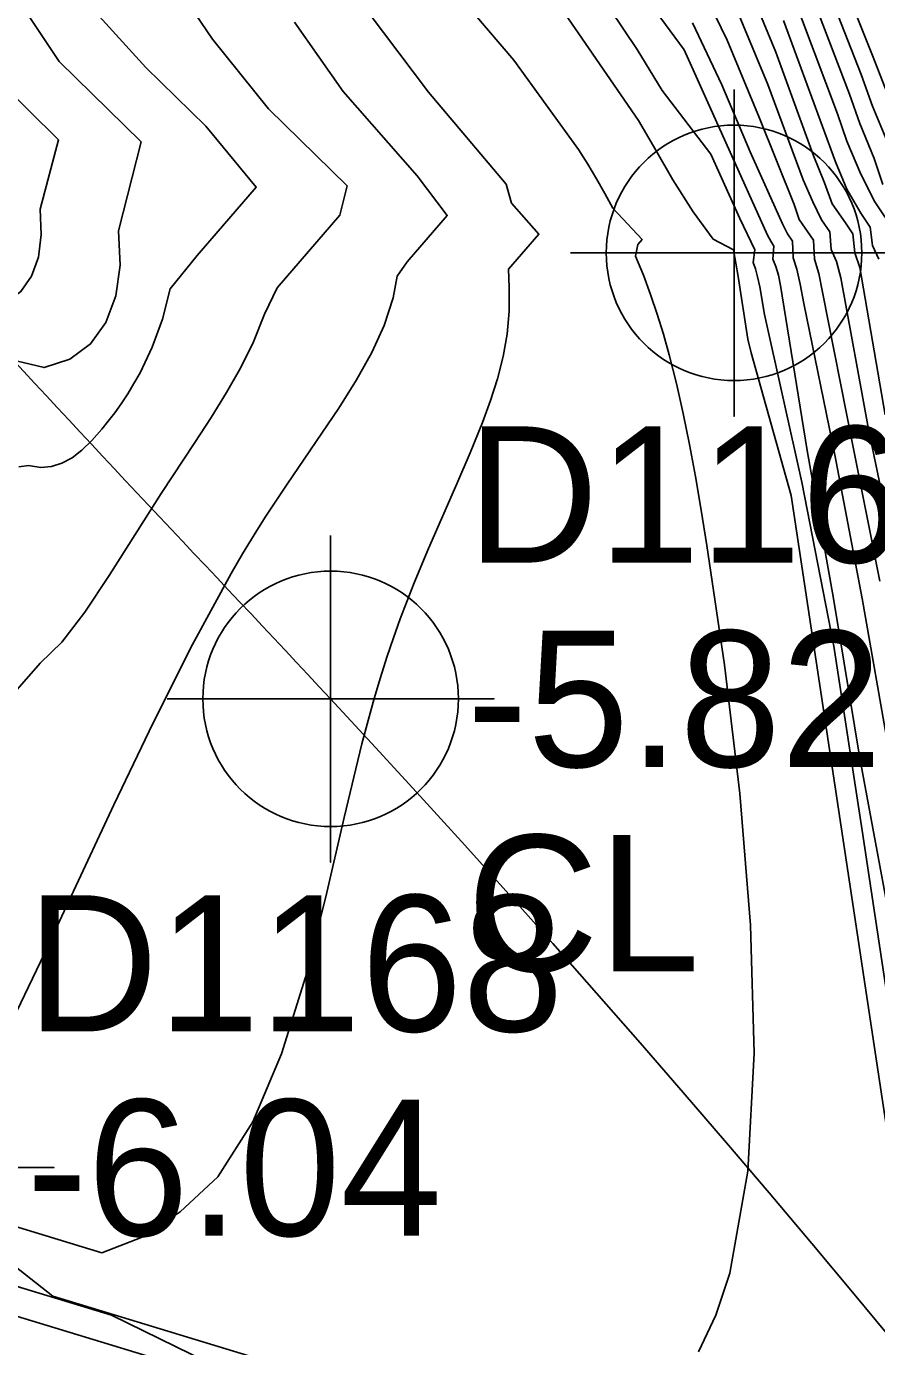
# Model space of a CAD drawing. Extents: x 2356077 to 2359823, y 225951 to 227822.
# Drawn here: x 2357570.95 to 2357586.54, y 226616.11 to 226640.33 of the extents above; entities that cross this region are included whole.
import ezdxf

# ---------------------------------------------------------------- set-up
doc = ezdxf.new("R2010")
doc.units = 0
for name, color, linetype in [('DTM Contours Major', 7, 'Continuous'), ('DTM Contours Minor', 7, 'Continuous'), ('Exist DTM Drainline', 7, 'Continuous'), ('Exist DTM Drainline Cogo Comment', 7, 'Continuous'), ('Exist DTM Drainline Cogo Elevation', 7, 'Continuous'), ('Exist DTM Drainline Cogo Number', 7, 'Continuous'), ('Exist DTM Drainline Cogo Point CELL', 7, 'Continuous'), ('Exist DTM Regular Point Underwater CELL', 7, 'Continuous'), ('Exist DTM Regular Point Underwater Cogo Elevation', 7, 'Continuous'), ('Exist DTM Regular Point Underwater Cogo Number', 7, 'Continuous')]:
    doc.layers.add(name, color=color, linetype=linetype)

msp = doc.modelspace()

# ---------------------------------------------------------------- linework, layer by layer
at = {"layer": 'DTM Contours Major'}
for points in [[(2357586.812, 226623.81), (2357586.237, 226626.907), (2357585.749, 226629.832), (2357585.271, 226632.55), (2357584.782, 226635.578), (2357584.74, 226635.766), (2357584.695, 226635.926), (2357584.641, 226636.059), (2357584.66, 226636.299), (2357584.6, 226636.389), (2357584.538, 226636.502), (2357583.013, 226639.904), (2357581.969, 226641.327)], [(2357586.584, 226636.064), (2357586.47, 226636.313), (2357586.423, 226636.647), (2357586.251, 226636.906), (2357585.997, 226637.344), (2357585.789, 226637.849), (2357584.837, 226640.441)], [(2357570.621, 226621.953), (2357571.204, 226623.167), (2357572.549, 226626.045), (2357573.269, 226627.55), (2357573.992, 226628.993), (2357574.699, 226630.293), (2357574.912, 226630.656), (2357575.122, 226631), (2357575.327, 226631.326), (2357575.726, 226631.934), (2357576.674, 226633.329), (2357577, 226633.844), (2357577.282, 226634.347), (2357577.509, 226634.847), (2357577.673, 226635.354), (2357577.75, 226635.751), (2357577.93, 226636.01), (2357578.667, 226636.862), (2357578.116, 226637.59), (2357576.756, 226639.138), (2357575.863, 226640.412)]]:
    msp.add_lwpolyline(points, dxfattribs=at)
at = {"layer": 'DTM Contours Minor'}
for points in [[(2357586.703, 226639.188), (2357586.469, 226639.801), (2357585.317, 226642.673)], [(2357586.741, 226638.206), (2357586.47, 226638.871), (2357586.258, 226639.449), (2357585.211, 226642.124)], [(2357586.697, 226633.203), (2357586.233, 226635.906), (2357586.141, 226636.178), (2357586.105, 226636.526), (2357585.972, 226636.725), (2357585.726, 226637.076), (2357585.589, 226637.463), (2357585.376, 226637.978), (2357584.696, 226639.861), (2357583.927, 226641.711)], [(2357583.274, 226616.011), (2357583.596, 226616.683), (2357583.851, 226617.455), (2357584.182, 226619.324), (2357584.294, 226621.492), (2357584.229, 226623.84), (2357584.034, 226626.254), (2357583.753, 226628.616), (2357583.43, 226630.809), (2357583.326, 226631.453), (2357583.22, 226632.071), (2357583.109, 226632.663), (2357582.993, 226633.232), (2357582.869, 226633.78), (2357582.736, 226634.308), (2357582.63, 226634.683), (2357582.518, 226635.05), (2357582.396, 226635.41), (2357582.265, 226635.765), (2357582.122, 226636.116), (2357582.161, 226636.33), (2357582.24, 226636.421), (2357581.704, 226636.999), (2357581.559, 226637.266), (2357581.406, 226637.534), (2357581.244, 226637.803), (2357581.073, 226638.074), (2357579.886, 226639.71), (2357578.455, 226641.395)], [(2357586.602, 226630.155), (2357586.098, 226632.673), (2357585.551, 226635.453), (2357585.48, 226635.8), (2357585.405, 226636.06), (2357585.383, 226636.411), (2357585.123, 226636.792), (2357585.028, 226637.063), (2357584.393, 226638.651), (2357583.799, 226640.08), (2357583.136, 226641.459)], [(2357586.657, 226637.434), (2357586.5, 226637.909), (2357586.235, 226638.551), (2357586.043, 226639.092), (2357585.095, 226641.571)], [(2357570.73, 226628.115), (2357571.199, 226628.648), (2357571.593, 226629.032), (2357572.015, 226629.584), (2357572.462, 226630.255), (2357573.416, 226631.761), (2357574.035, 226632.696), (2357574.335, 226633.155), (2357574.619, 226633.614), (2357574.879, 226634.075), (2357575.109, 226634.542), (2357575.314, 226635.052), (2357575.544, 226635.538), (2357576.695, 226636.868), (2357576.828, 226637.404), (2357575.386, 226638.818), (2357574.361, 226640.099), (2357573.538, 226641.307)], [(2357562.215, 226640.973), (2357562.8, 226640.268), (2357563.408, 226639.586), (2357564.036, 226638.93), (2357564.682, 226638.304), (2357565.342, 226637.713), (2357566.014, 226637.161), (2357566.428, 226636.92), (2357569.678, 226635.197), (2357570.236, 226635.162), (2357570.574, 226635.268), (2357570.843, 226635.466), (2357571.041, 226635.747), (2357571.167, 226636.1), (2357571.219, 226636.514), (2357571.197, 226636.979), (2357571.536, 226638.25), (2357570.431, 226639.333), (2357570.018, 226640.018), (2357569.529, 226640.878)], [(2357586.892, 226630.554), (2357586.391, 226632.939), (2357585.887, 226635.716), (2357585.808, 226636.016), (2357585.71, 226636.24), (2357585.682, 226636.562), (2357585.534, 226636.784), (2357585.37, 226637.113), (2357585.196, 226637.518), (2357584.547, 226639.267), (2357583.868, 226640.903)], [(2357586.882, 226636.556), (2357586.511, 226637.114), (2357586.253, 226637.621), (2357585.998, 226638.226), (2357585.824, 226638.73), (2357584.971, 226641.01)], [(2357557.078, 226640.669), (2357557.544, 226639.959), (2357558.343, 226638.434), (2357558.685, 226638.028), (2357560.212, 226636.516), (2357560.716, 226636.087), (2357561.252, 226635.426), (2357561.879, 226635), (2357564.464, 226633.63), (2357565.046, 226632.907), (2357564.62, 226627.725), (2357564.717, 226626.235), (2357565.062, 226624.834), (2357565.17, 226623.097), (2357565.335, 226621.783), (2357567.589, 226618.226), (2357568.285, 226617.418), (2357573.937, 226615.699)], [(2357558.358, 226640.839), (2357559.23, 226639.174), (2357559.616, 226638.727), (2357561.295, 226637.065), (2357561.831, 226636.628), (2357562.581, 226635.897), (2357563.293, 226635.333), (2357566.271, 226633.755), (2357566.989, 226632.973), (2357566.496, 226626.971), (2357566.594, 226625.194), (2357566.996, 226623.541), (2357566.972, 226621.46), (2357566.917, 226620.649), (2357568.161, 226618.686), (2357570.505, 226617.757), (2357571.433, 226617.029), (2357580.588, 226614.245)], [(2357587.249, 226616.646), (2357584.974, 226631.725), (2357584.239, 226634.342), (2357584.18, 226634.596), (2357584.004, 226635.745), (2357583.917, 226636.231), (2357583.545, 226636.43), (2357583.179, 226636.928), (2357582.802, 226637.515), (2357582.494, 226638.064), (2357582.173, 226638.603), (2357580.691, 226640.767)], [(2357561.712, 226640.605), (2357562.3, 226639.905), (2357562.917, 226639.22), (2357563.562, 226638.553), (2357564.234, 226637.907), (2357564.93, 226637.285), (2357565.27, 226636.992), (2357570.388, 226634.28), (2357571.27, 226634.072), (2357571.743, 226634.225), (2357572.123, 226634.506), (2357572.405, 226634.899), (2357572.587, 226635.387), (2357572.665, 226635.954), (2357572.637, 226636.584), (2357573.049, 226638.214), (2357571.547, 226639.686), (2357570.986, 226640.534)], [(2357568.979, 226618.846), (2357572.331, 226617.827), (2357573.07, 226618.116), (2357573.769, 226618.582), (2357574.455, 226619.223), (2357575.099, 226620.231), (2357575.627, 226621.481), (2357576.067, 226622.884), (2357576.441, 226624.357), (2357576.777, 226625.814), (2357577.1, 226627.167), (2357577.212, 226627.593), (2357577.325, 226627.998), (2357577.441, 226628.386), (2357577.559, 226628.757), (2357577.679, 226629.115), (2357577.803, 226629.462), (2357578.059, 226630.124), (2357578.322, 226630.754), (2357578.843, 226631.939), (2357579.088, 226632.506), (2357579.313, 226633.062), (2357579.46, 226633.465), (2357579.589, 226633.868), (2357579.693, 226634.274), (2357579.766, 226634.687), (2357579.804, 226635.109), (2357579.802, 226635.544), (2357579.791, 226635.876), (2357580.347, 226636.518), (2357579.847, 226637.086), (2357579.749, 226637.436), (2357578.321, 226639.124), (2357577.216, 226640.594)], [(2357570.805, 226632.253), (2357570.983, 226632.274), (2357571.207, 226632.24), (2357571.407, 226632.255), (2357571.598, 226632.315), (2357571.782, 226632.417), (2357571.964, 226632.557), (2357572.145, 226632.733), (2357572.329, 226632.941), (2357572.447, 226633.086), (2357572.566, 226633.242), (2357572.685, 226633.409), (2357572.803, 226633.588), (2357572.918, 226633.777), (2357573.03, 226633.977), (2357573.254, 226634.445), (2357573.442, 226634.96), (2357573.582, 226635.517), (2357574.077, 226636.127), (2357575.163, 226637.383), (2357574.235, 226638.499), (2357573.135, 226639.576), (2357572.22, 226640.586)], [(2357587.402, 226618.112), (2357586.276, 226625.579), (2357585.755, 226628.96), (2357585.17, 226631.97), (2357584.488, 226635.044), (2357584.398, 226635.554), (2357584.36, 226635.735), (2357584.321, 226635.882), (2357584.278, 226636.002), (2357584.307, 226636.23), (2357584.031, 226636.806), (2357583.502, 226637.985), (2357582.606, 226639.154), (2357582.148, 226639.908), (2357581.65, 226640.652)], [(2357557.954, 226640.393), (2357558.787, 226638.802), (2357559.151, 226638.377), (2357560.751, 226636.793), (2357561.314, 226636.359), (2357561.89, 226635.666), (2357562.571, 226635.175), (2357565.36, 226633.697), (2357566.02, 226632.966), (2357565.566, 226627.442), (2357565.552, 226625.841), (2357565.943, 226624.333), (2357566.081, 226622.401), (2357566.118, 226621.228), (2357567.873, 226618.459), (2357568.724, 226617.831), (2357572.504, 226616.681), (2357575.143, 226615.395)], [(2357586.76, 226627.083), (2357586.277, 226629.832), (2357585.774, 226632.472), (2357585.207, 226635.247), (2357585.142, 226635.605), (2357585.079, 226635.878), (2357585.01, 226636.087), (2357584.999, 226636.389), (2357584.909, 226636.524), (2357584.816, 226636.71), (2357584.224, 226638.03), (2357583.703, 226639.262), (2357583.163, 226640.398)]]:
    msp.add_lwpolyline(points, dxfattribs=at)
at = {"layer": 'Exist DTM Drainline'}
msp.add_spline([(2357699.586, 226858.192), (2357670.366, 226820.782), (2357623.327, 226796.892), (2357587.218, 226772.268), (2357568.803, 226744.252), (2357555.19, 226717.62), (2357555.017, 226695.126), (2357553.473, 226672.759), (2357563.697, 226642.736), (2357576.526, 226627.993), (2357663.798, 226499.169), (2357732.721, 226415.647), (2357803.211, 226342.215), (2357874.586, 226264.309)], degree=3, dxfattribs=at)
at = {"layer": 'Exist DTM Drainline Cogo Point CELL'}
msp.add_lwpolyline([(2357576.526, 226630.993), (2357576.526, 226624.993), (2357576.526, 226627.993), (2357579.526, 226627.993), (2357573.526, 226627.993)], dxfattribs=at)
msp.add_circle((2357576.526, 226627.993), 2.344, dxfattribs=at)
at = {"layer": 'Exist DTM Regular Point Underwater CELL'}
for points in [[(2357583.927, 226639.177), (2357583.927, 226633.177), (2357583.927, 226636.177), (2357586.927, 226636.177), (2357580.927, 226636.177)], [(2357568.449, 226622.39), (2357568.449, 226616.39), (2357568.449, 226619.39), (2357571.449, 226619.39), (2357565.449, 226619.39)]]:
    msp.add_lwpolyline(points, dxfattribs=at)
msp.add_circle((2357583.927, 226636.177), 2.344, dxfattribs=at)

# ---------------------------------------------------------------- texts
at = {"layer": 'Exist DTM Drainline Cogo Comment'}
msp.add_text('CL', height=2.5, dxfattribs=at).set_placement((2357579.026, 226622.993))
at = {"layer": 'Exist DTM Drainline Cogo Elevation'}
msp.add_text('-5.82', height=2.5, dxfattribs=at).set_placement((2357579.026, 226626.743))
at = {"layer": 'Exist DTM Drainline Cogo Number'}
msp.add_text('D1167', height=2.5, dxfattribs=at).set_placement((2357579.026, 226630.493))
at = {"layer": 'Exist DTM Regular Point Underwater Cogo Elevation'}
msp.add_text('-6.04', height=2.5, dxfattribs=at).set_placement((2357570.949, 226618.14))
at = {"layer": 'Exist DTM Regular Point Underwater Cogo Number'}
msp.add_text('D1168', height=2.5, dxfattribs=at).set_placement((2357570.949, 226621.89))

doc.saveas('drawing.dxf')
